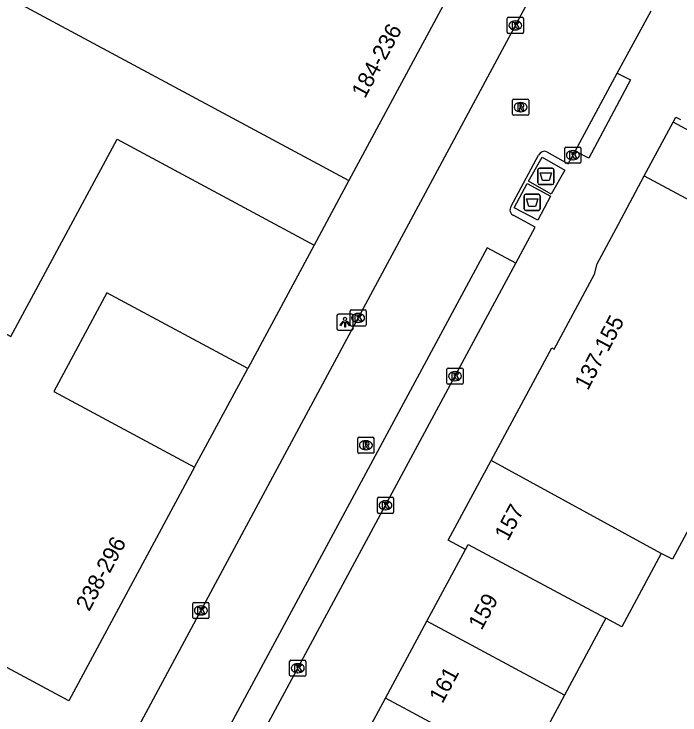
# Model space of a CAD drawing. Extents: x 159489 to 160304, y 383826 to 384530.
# Drawn here: x 159727.66 to 159768.87, y 384077.66 to 384121.05 of the extents above; entities that cross this region are included whole.
import ezdxf

# ---------------------------------------------------------------- set-up
doc = ezdxf.new("R2010")
doc.units = 0
for name, color, linetype in [('IMGEO_Afval_apart_plaats', 7, 'Continuous'), ('IMGEO_Kolk', 7, 'Continuous'), ('IMGEO_Lichtpunt', 7, 'Continuous'), ('IMGEO_Muur', 7, 'Continuous'), ('IMGEO_Pand', 7, 'Continuous'), ('IMGEO_Pand_nummerreeks', 7, 'Continuous'), ('IMGEO_Pand_overbouw', 7, 'Continuous'), ('IMGEO_Rijbaan_lokaal_gesloten', 7, 'Continuous'), ('IMGEO_Rioolput', 7, 'Continuous'), ('IMGEO_Voetpad_gesloten', 7, 'Continuous'), ('IMGEO_Voetpad_open', 7, 'Continuous')]:
    doc.layers.add(name, color=color, linetype=linetype)

msp = doc.modelspace()

# ---------------------------------------------------------------- linework, layer by layer
at = {"layer": 'IMGEO_Afval_apart_plaats'}
for p, q in [((159760.072, 384110.598), (159760.072, 384111.398)), ((159760.072, 384111.398), (159760.072, 384110.598)), ((159760.172, 384111.498), (159760.962, 384111.498)), ((159760.962, 384111.498), (159760.172, 384111.498)), ((159761.062, 384111.398), (159761.062, 384110.598)), ((159761.062, 384110.598), (159761.062, 384111.398)), ((159760.962, 384110.498), (159760.172, 384110.498)), ((159760.172, 384110.498), (159760.962, 384110.498)), ((159759.224, 384108.993), (159759.224, 384109.793)), ((159759.224, 384109.793), (159759.224, 384108.993)), ((159759.324, 384109.893), (159760.114, 384109.893)), ((159760.114, 384109.893), (159759.324, 384109.893)), ((159760.214, 384109.793), (159760.214, 384108.993)), ((159760.214, 384108.993), (159760.214, 384109.793)), ((159760.114, 384108.893), (159759.324, 384108.893)), ((159759.324, 384108.893), (159760.114, 384108.893))]:
    msp.add_line(p, q, dxfattribs=at)
for points in [[(159760.215, 384111.212), (159760.919, 384111.212), (159760.77, 384110.742), (159760.364, 384110.742), (159760.215, 384111.212)], [(159759.367, 384109.607), (159760.071, 384109.607), (159759.922, 384109.137), (159759.516, 384109.137), (159759.367, 384109.607)]]:
    msp.add_lwpolyline(points, dxfattribs=at)
for centre, start, end in [((159760.172, 384111.398), 90, 180), ((159760.172, 384111.398), 90, 180), ((159760.962, 384111.398), 0, 90), ((159760.962, 384111.398), 360, 90), ((159760.172, 384110.598), 180, 270), ((159760.172, 384110.598), 180, 270), ((159760.962, 384110.598), 270, 0), ((159760.962, 384110.598), 270, 0), ((159759.324, 384109.793), 90, 180), ((159759.324, 384109.793), 90, 180), ((159760.114, 384109.793), 0, 90), ((159760.114, 384109.793), 360, 90), ((159759.324, 384108.993), 180, 270), ((159759.324, 384108.993), 180, 270), ((159760.114, 384108.993), 270, 0), ((159760.114, 384108.993), 270, 0)]:
    msp.add_arc(centre, 0.1, start, end, dxfattribs=at)
at = {"layer": 'IMGEO_Kolk'}
for p, q in [((159758.255, 384120.846), (159759.107, 384120.846)), ((159758.18, 384119.92), (159758.18, 384120.772)), ((159758.668, 384120.626), (159758.693, 384120.626)), ((159759.181, 384120.772), (159759.181, 384119.92)), ((159758.691, 384120.066), (159758.666, 384120.066)), ((159759.107, 384119.846), (159758.255, 384119.846)), ((159761.74, 384111.887), (159761.74, 384112.739)), ((159761.815, 384112.813), (159762.667, 384112.813)), ((159762.228, 384112.593), (159762.253, 384112.593)), ((159762.741, 384112.739), (159762.741, 384111.887)), ((159762.667, 384111.813), (159761.815, 384111.813)), ((159762.251, 384112.033), (159762.226, 384112.033)), ((159748.45, 384101.81), (159748.45, 384102.662)), ((159748.525, 384102.736), (159749.377, 384102.736)), ((159749.451, 384102.662), (159749.451, 384101.81)), ((159748.938, 384102.516), (159748.963, 384102.516)), ((159749.377, 384101.736), (159748.525, 384101.736)), ((159748.961, 384101.956), (159748.936, 384101.956)), ((159754.522, 384099.132), (159755.374, 384099.132)), ((159754.447, 384098.206), (159754.447, 384099.058)), ((159754.935, 384098.912), (159754.96, 384098.912)), ((159755.448, 384099.058), (159755.448, 384098.206)), ((159754.958, 384098.352), (159754.933, 384098.352)), ((159755.374, 384098.132), (159754.522, 384098.132)), ((159750.143, 384090.212), (159750.143, 384091.064)), ((159750.218, 384091.138), (159751.07, 384091.138)), ((159750.631, 384090.918), (159750.656, 384090.918)), ((159751.144, 384091.064), (159751.144, 384090.212)), ((159751.07, 384090.138), (159750.218, 384090.138)), ((159750.654, 384090.358), (159750.629, 384090.358)), ((159738.72, 384083.702), (159738.72, 384084.554)), ((159738.795, 384084.628), (159739.647, 384084.628)), ((159739.208, 384084.408), (159739.233, 384084.408)), ((159739.721, 384084.554), (159739.721, 384083.702)), ((159739.647, 384083.628), (159738.795, 384083.628)), ((159739.231, 384083.848), (159739.206, 384083.848)), ((159744.713, 384080.126), (159744.713, 384080.978)), ((159744.788, 384081.052), (159745.64, 384081.052)), ((159745.714, 384080.978), (159745.714, 384080.126)), ((159745.201, 384080.832), (159745.226, 384080.832)), ((159745.64, 384080.052), (159744.788, 384080.052)), ((159745.224, 384080.272), (159745.199, 384080.272))]:
    msp.add_line(p, q, dxfattribs=at)
for points in [[(159758.255, 384120.846), (159759.107, 384120.846)], [(159758.18, 384119.92), (159758.18, 384120.772)], [(159758.501, 384120.546), (159758.624, 384120.546), (159758.624, 384120.395), (159758.754, 384120.546), (159758.918, 384120.546), (159758.772, 384120.395), (159758.925, 384120.146), (159758.773, 384120.146), (159758.688, 384120.31), (159758.624, 384120.243), (159758.624, 384120.146), (159758.501, 384120.146), (159758.501, 384120.546)], [(159759.181, 384120.772), (159759.181, 384119.92)], [(159759.107, 384119.846), (159758.255, 384119.846)], [(159761.74, 384111.887), (159761.74, 384112.739)], [(159761.815, 384112.813), (159762.667, 384112.813)], [(159762.741, 384112.739), (159762.741, 384111.887)], [(159762.061, 384112.513), (159762.184, 384112.513), (159762.184, 384112.362), (159762.314, 384112.513), (159762.478, 384112.513), (159762.332, 384112.362), (159762.485, 384112.113), (159762.333, 384112.113), (159762.248, 384112.277), (159762.184, 384112.21), (159762.184, 384112.113), (159762.061, 384112.113), (159762.061, 384112.513)], [(159762.667, 384111.813), (159761.815, 384111.813)], [(159748.45, 384101.81), (159748.45, 384102.662)], [(159748.525, 384102.736), (159749.377, 384102.736)], [(159749.451, 384102.662), (159749.451, 384101.81)], [(159748.771, 384102.436), (159748.894, 384102.436), (159748.894, 384102.285), (159749.024, 384102.436), (159749.188, 384102.436), (159749.042, 384102.285), (159749.195, 384102.036), (159749.043, 384102.036), (159748.958, 384102.2), (159748.894, 384102.133), (159748.894, 384102.036), (159748.771, 384102.036), (159748.771, 384102.436)], [(159749.377, 384101.736), (159748.525, 384101.736)], [(159754.522, 384099.132), (159755.374, 384099.132)], [(159754.447, 384098.206), (159754.447, 384099.058)], [(159754.768, 384098.832), (159754.891, 384098.832), (159754.891, 384098.681), (159755.021, 384098.832), (159755.185, 384098.832), (159755.039, 384098.681), (159755.192, 384098.432), (159755.04, 384098.432), (159754.955, 384098.596), (159754.891, 384098.529), (159754.891, 384098.432), (159754.768, 384098.432), (159754.768, 384098.832)], [(159755.448, 384099.058), (159755.448, 384098.206)], [(159755.374, 384098.132), (159754.522, 384098.132)], [(159750.143, 384090.212), (159750.143, 384091.064)], [(159750.218, 384091.138), (159751.07, 384091.138)], [(159751.144, 384091.064), (159751.144, 384090.212)], [(159750.464, 384090.838), (159750.587, 384090.838), (159750.587, 384090.687), (159750.717, 384090.838), (159750.881, 384090.838), (159750.735, 384090.687), (159750.888, 384090.438), (159750.736, 384090.438), (159750.651, 384090.602), (159750.587, 384090.535), (159750.587, 384090.438), (159750.464, 384090.438), (159750.464, 384090.838)], [(159751.07, 384090.138), (159750.218, 384090.138)], [(159738.72, 384083.702), (159738.72, 384084.554)], [(159738.795, 384084.628), (159739.647, 384084.628)], [(159739.721, 384084.554), (159739.721, 384083.702)], [(159739.041, 384084.328), (159739.164, 384084.328), (159739.164, 384084.177), (159739.294, 384084.328), (159739.458, 384084.328), (159739.312, 384084.177), (159739.465, 384083.928), (159739.313, 384083.928), (159739.228, 384084.092), (159739.164, 384084.025), (159739.164, 384083.928), (159739.041, 384083.928), (159739.041, 384084.328)], [(159739.647, 384083.628), (159738.795, 384083.628)], [(159744.713, 384080.126), (159744.713, 384080.978)], [(159744.788, 384081.052), (159745.64, 384081.052)], [(159745.714, 384080.978), (159745.714, 384080.126)], [(159745.034, 384080.752), (159745.157, 384080.752), (159745.157, 384080.601), (159745.287, 384080.752), (159745.451, 384080.752), (159745.305, 384080.601), (159745.458, 384080.352), (159745.306, 384080.352), (159745.221, 384080.516), (159745.157, 384080.449), (159745.157, 384080.352), (159745.034, 384080.352), (159745.034, 384080.752)], [(159745.64, 384080.052), (159744.788, 384080.052)]]:
    msp.add_lwpolyline(points, dxfattribs=at)
for centre, start, end in [((159758.257, 384120.77), 91.552, 178.448), ((159758.257, 384120.77), 91.552, 178.448), ((159759.105, 384120.77), 1.552, 88.448), ((159759.105, 384120.77), 1.552, 88.448), ((159758.257, 384119.922), 181.552, 268.448), ((159758.257, 384119.922), 181.552, 268.448), ((159759.105, 384119.922), 271.552, 358.448), ((159759.105, 384119.922), 271.552, 358.448), ((159761.817, 384112.737), 91.552, 178.448), ((159761.817, 384112.737), 91.552, 178.448), ((159762.665, 384112.737), 1.552, 88.448), ((159762.665, 384112.737), 1.552, 88.448), ((159761.817, 384111.889), 181.552, 268.448), ((159761.817, 384111.889), 181.552, 268.448), ((159762.665, 384111.889), 271.552, 358.448), ((159762.665, 384111.889), 271.552, 358.448), ((159748.527, 384102.66), 91.552, 178.448), ((159748.527, 384102.66), 91.552, 178.448), ((159749.375, 384102.66), 1.552, 88.448), ((159749.375, 384102.66), 1.552, 88.448), ((159748.527, 384101.812), 181.552, 268.448), ((159748.527, 384101.812), 181.552, 268.448), ((159749.375, 384101.812), 271.552, 358.448), ((159749.375, 384101.812), 271.552, 358.448), ((159754.524, 384099.056), 91.552, 178.448), ((159754.524, 384099.056), 91.552, 178.448), ((159755.372, 384099.056), 1.552, 88.448), ((159755.372, 384099.056), 1.552, 88.448), ((159754.524, 384098.208), 181.552, 268.448), ((159754.524, 384098.208), 181.552, 268.448), ((159755.372, 384098.208), 271.552, 358.448), ((159755.372, 384098.208), 271.552, 358.448), ((159750.22, 384091.062), 91.552, 178.448), ((159750.22, 384091.062), 91.552, 178.448), ((159751.068, 384091.062), 1.552, 88.448), ((159751.068, 384091.062), 1.552, 88.448), ((159750.22, 384090.214), 181.552, 268.448), ((159750.22, 384090.214), 181.552, 268.448), ((159751.068, 384090.214), 271.552, 358.448), ((159751.068, 384090.214), 271.552, 358.448), ((159738.797, 384084.552), 91.552, 178.448), ((159738.797, 384084.552), 91.552, 178.448), ((159739.645, 384084.552), 1.552, 88.448), ((159739.645, 384084.552), 1.552, 88.448), ((159738.797, 384083.704), 181.552, 268.448), ((159738.797, 384083.704), 181.552, 268.448), ((159739.645, 384083.704), 271.552, 358.448), ((159739.645, 384083.704), 271.552, 358.448), ((159744.79, 384080.976), 91.552, 178.448), ((159744.79, 384080.976), 91.552, 178.448), ((159745.638, 384080.976), 1.552, 88.448), ((159745.638, 384080.976), 1.552, 88.448), ((159744.79, 384080.128), 181.552, 268.448), ((159744.79, 384080.128), 181.552, 268.448), ((159745.638, 384080.128), 271.552, 358.448), ((159745.638, 384080.128), 271.552, 358.448)]:
    msp.add_arc(centre, 0.0765, start, end, dxfattribs=at)
for centre, major_axis, ratio, start_param, end_param in [((159758.667, 384120.346), (-0.387, 0.002), 0.722429, 4.712389, 7.853982), ((159758.692, 384120.346), (-0.39, 0.002), 0.717154, 1.570796, 4.712389), ((159762.227, 384112.313), (-0.387, 0.002), 0.722429, 4.712389, 7.853982), ((159762.252, 384112.313), (-0.39, 0.002), 0.717154, 1.570796, 4.712389), ((159748.937, 384102.236), (-0.387, 0.002), 0.722429, 4.712389, 7.853982), ((159748.962, 384102.236), (-0.39, 0.002), 0.717154, 1.570796, 4.712389), ((159754.934, 384098.632), (-0.387, 0.002), 0.722429, 4.712389, 7.853982), ((159754.959, 384098.632), (-0.39, 0.002), 0.717154, 1.570796, 4.712389), ((159750.63, 384090.638), (-0.387, 0.002), 0.722429, 4.712389, 7.853982), ((159750.655, 384090.638), (-0.39, 0.002), 0.717154, 1.570796, 4.712389), ((159739.207, 384084.128), (-0.387, 0.002), 0.722429, 4.712389, 7.853982), ((159739.232, 384084.128), (-0.39, 0.002), 0.717154, 1.570796, 4.712389), ((159745.2, 384080.552), (-0.387, 0.002), 0.722429, 4.712389, 7.853982), ((159745.225, 384080.552), (-0.39, 0.002), 0.717154, 1.570796, 4.712389)]:
    msp.add_ellipse(centre, major_axis=major_axis, ratio=ratio, start_param=start_param, end_param=end_param, dxfattribs=at)
at = {"layer": 'IMGEO_Lichtpunt'}
for p, q in [((159747.643, 384102.378), (159747.643, 384101.571)), ((159747.643, 384102.378), (159747.643, 384101.571)), ((159748.545, 384102.473), (159747.737, 384102.473)), ((159748.545, 384102.473), (159747.737, 384102.473)), ((159748.639, 384101.571), (159748.639, 384102.378)), ((159748.639, 384101.571), (159748.639, 384102.378)), ((159747.737, 384101.477), (159748.545, 384101.477)), ((159747.737, 384101.477), (159748.545, 384101.477))]:
    msp.add_line(p, q, dxfattribs=at)
for points in [[(159748.017, 384102.042), (159748.056, 384102.014), (159747.868, 384101.752), (159747.83, 384101.779), (159748.017, 384102.042)], [(159748.119, 384101.994), (159748.166, 384101.994), (159748.166, 384101.672), (159748.119, 384101.672), (159748.119, 384101.994)], [(159748.229, 384102.014), (159748.267, 384102.041), (159748.454, 384101.779), (159748.415, 384101.751), (159748.229, 384102.014)]]:
    msp.add_lwpolyline(points, dxfattribs=at)
msp.add_circle((159748.142, 384102.176), 0.0994, dxfattribs=at)
for centre, start, end in [((159747.737, 384102.378), 90, 180), ((159747.737, 384102.378), 90, 180), ((159748.545, 384102.378), 0, 90), ((159748.545, 384102.378), 0, 90), ((159747.737, 384101.571), 180, 270), ((159747.737, 384101.571), 180, 270), ((159748.545, 384101.571), 270, 0), ((159748.545, 384101.571), 270, 360)]:
    msp.add_arc(centre, 0.0946, start, end, dxfattribs=at)
at = {"layer": 'IMGEO_Muur'}
for points in [[(159768.446, 384114.365), (159768.611, 384114.673), (159768.906, 384114.514)], [(159770.147, 384113.845), (159777.002, 384110.151), (159776.835, 384109.843), (159768.446, 384114.365)]]:
    msp.add_lwpolyline(points, dxfattribs=at)
at = {"layer": 'IMGEO_Pand'}
for points in [[(159756.188, 384125.276), (159723.412, 384142.894), (159715.597, 384128.371), (159748.367, 384110.748)], [(159756.188, 384125.276), (159748.367, 384110.748)], [(159694.71, 384098.068), (159698.331, 384104.838), (159701.898, 384102.938), (159706.87, 384112.163), (159727.463, 384101.093), (159734.04, 384113.305), (159746.233, 384106.739)], [(159757.19, 384093.409), (159760.941, 384100.377), (159761.091, 384100.297), (159763.585, 384104.945), (159763.74, 384105.588), (159765.061, 384108.041), (159766.66, 384111.026)], [(159766.66, 384111.026), (159780.079, 384103.825)], [(159746.233, 384106.739), (159742.122, 384099.1), (159733.403, 384103.792), (159730.115, 384097.685), (159738.835, 384092.992), (159731.054, 384078.532), (159694.71, 384098.068)], [(159773.584, 384092.86), (159771.882, 384093.775), (159768.398, 384087.297), (159767.715, 384087.664)], [(159755.588, 384087.9), (159754.532, 384088.469), (159757.19, 384093.409)], [(159767.715, 384087.664), (159757.19, 384093.409)], [(159753.203, 384083.461), (159755.588, 384087.9)], [(159755.588, 384087.9), (159755.752, 384088.221), (159764.285, 384083.651)], [(159767.715, 384087.664), (159765.263, 384083.106), (159764.285, 384083.651)], [(159764.285, 384083.651), (159761.719, 384078.881)], [(159750.647, 384078.705), (159753.203, 384083.461)], [(159761.719, 384078.881), (159753.203, 384083.461)], [(159761.719, 384078.881), (159759.162, 384074.125)], [(159748.091, 384073.948), (159750.647, 384078.705)], [(159759.162, 384074.125), (159750.647, 384078.705)]]:
    msp.add_lwpolyline(points, dxfattribs=at)
at = {"layer": 'IMGEO_Pand_overbouw'}
msp.add_lwpolyline([(159738.835, 384092.992), (159742.122, 384099.1), (159733.403, 384103.792), (159730.115, 384097.685)], close=True, dxfattribs=at)
at = {"layer": 'IMGEO_Rijbaan_lokaal_gesloten'}
for points in [[(159732.135, 384070.941), (159785.06, 384169.44)], [(159764.983, 384117.379), (159767.077, 384121.254)], [(159762.373, 384112.557), (159764.983, 384117.379)], [(159758.424, 384109.152), (159760.115, 384112.313)], [(159760.639, 384112.524), (159761.954, 384111.781), (159762.373, 384112.557)], [(159758.71, 384105.618), (159759.915, 384107.857), (159758.589, 384108.571)], [(159758.71, 384105.618), (159756.933, 384106.574), (159733.684, 384063.394), (159733.476, 384062.998), (159735.26, 384062.057)]]:
    msp.add_lwpolyline(points, dxfattribs=at)
for centre, radius, start, end in [((159760.488, 384112.142), 0.41, 68.4539, 155.4126), ((159758.726, 384108.924), 0.378, 142.9225, 248.7859)]:
    msp.add_arc(centre, radius, start, end, dxfattribs=at)
at = {"layer": 'IMGEO_Rioolput'}
for p, q in [((159758.506, 384114.858), (159758.506, 384115.71)), ((159758.581, 384115.784), (159759.433, 384115.784)), ((159759.507, 384115.71), (159759.507, 384114.858)), ((159758.994, 384115.564), (159759.019, 384115.564)), ((159759.433, 384114.784), (159758.581, 384114.784)), ((159759.017, 384115.004), (159758.992, 384115.004)), ((159748.932, 384093.929), (159748.932, 384094.781)), ((159749.007, 384094.855), (159749.859, 384094.855)), ((159749.933, 384094.781), (159749.933, 384093.929)), ((159749.42, 384094.635), (159749.445, 384094.635)), ((159749.443, 384094.075), (159749.418, 384094.075)), ((159749.859, 384093.855), (159749.007, 384093.855))]:
    msp.add_line(p, q, dxfattribs=at)
for points in [[(159758.506, 384114.858), (159758.506, 384115.71)], [(159758.581, 384115.784), (159759.433, 384115.784)], [(159759.507, 384115.71), (159759.507, 384114.858)], [(159759.095, 384115.482), (159758.843, 384115.484), (159758.843, 384115.084)], [(159758.843, 384115.084), (159758.967, 384115.084), (159758.967, 384115.246), (159758.978, 384115.246)], [(159759.021, 384115.403), (159758.967, 384115.403), (159758.967, 384115.322)], [(159758.967, 384115.322), (159759.019, 384115.322)], [(159759.025, 384115.217), (159759.096, 384115.084), (159759.236, 384115.084), (159759.171, 384115.21)], [(159759.433, 384114.784), (159758.581, 384114.784)], [(159748.932, 384093.929), (159748.932, 384094.781)], [(159749.007, 384094.855), (159749.859, 384094.855)], [(159749.933, 384094.781), (159749.933, 384093.929)], [(159749.521, 384094.553), (159749.269, 384094.555), (159749.269, 384094.155)], [(159749.447, 384094.474), (159749.393, 384094.474), (159749.393, 384094.393)], [(159749.393, 384094.393), (159749.445, 384094.393)], [(159749.269, 384094.155), (159749.393, 384094.155), (159749.393, 384094.317), (159749.404, 384094.317)], [(159749.451, 384094.288), (159749.522, 384094.155), (159749.662, 384094.155), (159749.597, 384094.281)], [(159749.859, 384093.855), (159749.007, 384093.855)]]:
    msp.add_lwpolyline(points, dxfattribs=at)
for centre, radius, start, end in [((159758.583, 384115.708), 0.0765, 91.552, 178.448), ((159758.583, 384115.708), 0.0765, 91.552, 178.448), ((159759.431, 384115.708), 0.0765, 1.552, 88.448), ((159759.431, 384115.708), 0.0765, 1.552, 88.448), ((159758.977, 384115.193), 0.0533, 26.0293, 88.6989), ((159759.003, 384115.511), 0.19, 274.7715, 282.9687), ((159759.027, 384115.307), 0.0964, 77.0061, 93.1865), ((159759.041, 384115.364), 0.0378, 276.6634, 79.6772), ((159759.094, 384115.372), 0.109, 350.3612, 89.416), ((159759.092, 384115.372), 0.112, 277.5842, 350.9817), ((159759.076, 384115.157), 0.108, 29.5134, 73.7905), ((159758.583, 384114.86), 0.0765, 181.552, 268.448), ((159758.583, 384114.86), 0.0765, 181.552, 268.448), ((159759.431, 384114.86), 0.0765, 271.552, 358.448), ((159759.431, 384114.86), 0.0765, 271.552, 358.448), ((159749.009, 384094.779), 0.0765, 91.552, 178.448), ((159749.009, 384094.779), 0.0765, 91.552, 178.448), ((159749.857, 384094.779), 0.0765, 1.552, 88.448), ((159749.857, 384094.779), 0.0765, 1.552, 88.448), ((159749.429, 384094.582), 0.19, 274.7715, 282.9687), ((159749.453, 384094.378), 0.0964, 77.0061, 93.1865), ((159749.467, 384094.435), 0.0378, 276.6634, 79.6772), ((159749.52, 384094.443), 0.109, 350.3612, 89.416), ((159749.518, 384094.443), 0.112, 277.5842, 350.9817), ((159749.009, 384093.931), 0.0765, 181.552, 268.448), ((159749.009, 384093.931), 0.0765, 181.552, 268.448), ((159749.403, 384094.264), 0.0533, 26.0293, 88.6989), ((159749.502, 384094.228), 0.108, 29.5134, 73.7905), ((159749.857, 384093.931), 0.0765, 271.552, 358.448), ((159749.857, 384093.931), 0.0765, 271.552, 358.448)]:
    msp.add_arc(centre, radius, start, end, dxfattribs=at)
for centre, major_axis, ratio, start_param, end_param in [((159758.993, 384115.284), (-0.387, 0.002), 0.722429, 4.712389, 7.853982), ((159759.018, 384115.284), (-0.39, 0.002), 0.717154, 1.570796, 4.712389), ((159749.419, 384094.355), (-0.387, 0.002), 0.722429, 4.712389, 7.853982), ((159749.444, 384094.355), (-0.39, 0.002), 0.717154, 1.570796, 4.712389)]:
    msp.add_ellipse(centre, major_axis=major_axis, ratio=ratio, start_param=start_param, end_param=end_param, dxfattribs=at)
at = {"layer": 'IMGEO_Voetpad_gesloten'}
for points in [[(159759.496, 384110.708), (159760.336, 384112.187), (159761.744, 384111.387), (159760.904, 384109.908), (159759.496, 384110.708)], [(159758.616, 384109.061), (159759.41, 384110.549), (159760.862, 384109.774), (159760.068, 384108.286), (159758.616, 384109.061)]]:
    msp.add_lwpolyline(points, dxfattribs=at)
at = {"layer": 'IMGEO_Voetpad_open'}
for points in [[(159764.983, 384117.379), (159765.797, 384116.969), (159763.224, 384112.124), (159762.373, 384112.557)], [(159766.66, 384111.026), (159768.446, 384114.365)], [(159748.367, 384110.748), (159746.233, 384106.739)], [(159735.26, 384062.057), (159735.465, 384062.445), (159758.71, 384105.618)]]:
    msp.add_lwpolyline(points, dxfattribs=at)

# ---------------------------------------------------------------- texts
at = {"layer": 'IMGEO_Pand_nummerreeks'}
for s, rotation, p in [('184-236', 61.7018, (159749.366, 384115.769)), ('137-155', 62.2691, (159763.167, 384097.709)), ('157', 62.0949, (159758.221, 384088.38)), ('238-296', 61.7133, (159732.304, 384084.02)), ('159', 61.4491, (159756.589, 384082.854)), ('161', 61.5168, (159754.166, 384078.318))]:
    msp.add_text(s, height=1, rotation=rotation, dxfattribs=at).set_placement(p)

doc.saveas('drawing.dxf')
